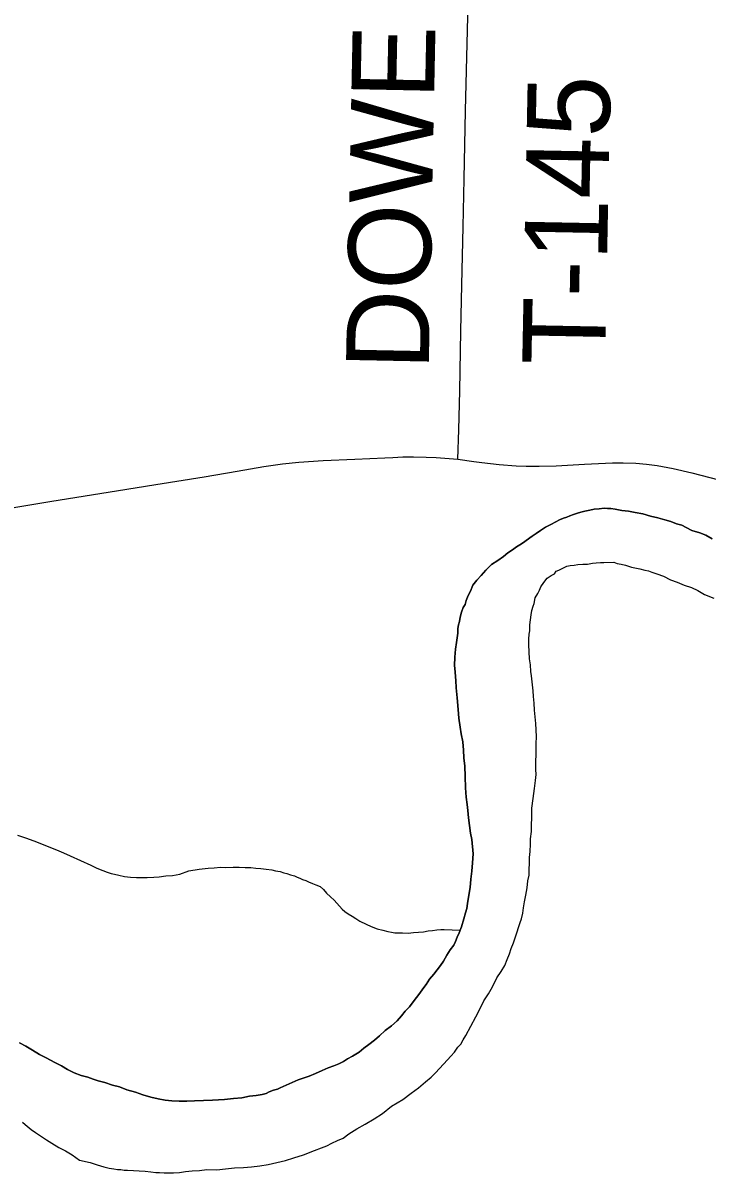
# Model space of a CAD drawing. Extents: x 2.1 to 73.9, y 4 to 26.
# Drawn here: x 46.8784 to 47.113, y 22.7602 to 23.1544 of the extents above; entities that cross this region are included whole.
import ezdxf

# ---------------------------------------------------------------- set-up
doc = ezdxf.new("R2010")
doc.units = 0
for name, color, linetype in [('GM_X_Major_River', 7, 'Continuous'), ('GM_X_Minor_River', 7, 'Continuous'), ('GM_X_Township_Road', 7, 'Continuous'), ('GM_X_Township_Road_Text', 7, 'Continuous')]:
    doc.layers.add(name, color=color, linetype=linetype)

msp = doc.modelspace()

# ---------------------------------------------------------------- linework, layer by layer
at = {"layer": 'GM_X_Major_River'}
for points in [[(47.11471, 22.97764), (47.11265, 22.97883), (47.11058, 22.97964), (47.10776, 22.98048), (47.10588, 22.98147), (47.10438, 22.98227), (47.10249, 22.9827), (47.10062, 22.98351), (47.09854, 22.98413), (47.09609, 22.98476), (47.09364, 22.98539), (47.091, 22.98622), (47.08835, 22.98667), (47.08608, 22.98711), (47.08381, 22.98736), (47.08154, 22.98779), (47.08003, 22.98802), (47.07889, 22.98805), (47.07775, 22.98808), (47.07604, 22.98793), (47.07432, 22.98779), (47.07279, 22.98745), (47.07108, 22.98711), (47.06974, 22.98676), (47.06859, 22.98641), (47.06725, 22.98588), (47.06591, 22.98553), (47.06494, 22.98499), (47.0638, 22.98464), (47.06245, 22.9841), (47.06111, 22.98338), (47.05937, 22.98247), (47.05764, 22.98157), (47.05591, 22.98047), (47.05436, 22.97937), (47.05301, 22.97846), (47.04972, 22.97607), (47.04875, 22.97553), (47.0476, 22.9748), (47.04624, 22.97388), (47.0447, 22.97278), (47.04314, 22.97149), (47.04121, 22.97021), (47.03909, 22.96875), (47.03714, 22.9669), (47.03558, 22.96504), (47.03401, 22.96337), (47.03264, 22.9617), (47.03183, 22.95963), (47.03103, 22.95813), (47.03042, 22.95644), (47.03001, 22.95512), (47.02941, 22.954), (47.0288, 22.95249), (47.02838, 22.95079), (47.02815, 22.94928), (47.02774, 22.94815), (47.02752, 22.94683), (47.02748, 22.94531), (47.02725, 22.94361), (47.02702, 22.94209), (47.02678, 22.93982), (47.02651, 22.93698), (47.02644, 22.93413), (47.02658, 22.93204), (47.02673, 22.93033), (47.02688, 22.92899), (47.02701, 22.92652), (47.02731, 22.9231), (47.02759, 22.9191), (47.02789, 22.91606), (47.02838, 22.91301), (47.02871, 22.91072), (47.02921, 22.90805), (47.02952, 22.90519), (47.02964, 22.90253), (47.02995, 22.89967), (47.03005, 22.89606), (47.03014, 22.89226), (47.03044, 22.88903)], [(47.03044, 22.88903), (47.03014, 22.89226), (47.03005, 22.89606), (47.02995, 22.89967), (47.02964, 22.90253), (47.02952, 22.90519), (47.02921, 22.90805), (47.02871, 22.91072), (47.02838, 22.91301), (47.02789, 22.91606), (47.02759, 22.9191), (47.02731, 22.9231), (47.02701, 22.92652), (47.02688, 22.92899), (47.02673, 22.93033), (47.02658, 22.93204), (47.02644, 22.93413), (47.02651, 22.93698), (47.02678, 22.93982), (47.02702, 22.94209), (47.02725, 22.94361), (47.02748, 22.94531), (47.02752, 22.94683), (47.02774, 22.94815), (47.02815, 22.94928), (47.02838, 22.95079), (47.0288, 22.95249), (47.02941, 22.954), (47.03001, 22.95512), (47.03042, 22.95644), (47.03103, 22.95813), (47.03183, 22.95963), (47.03264, 22.9617), (47.03401, 22.96337), (47.03558, 22.96504), (47.03714, 22.9669), (47.03909, 22.96875), (47.04121, 22.97021), (47.04314, 22.97149), (47.0447, 22.97278), (47.04624, 22.97388), (47.0476, 22.9748), (47.04875, 22.97553), (47.04972, 22.97607), (47.05301, 22.97846), (47.05436, 22.97937), (47.05591, 22.98047), (47.05764, 22.98157), (47.05937, 22.98247), (47.06111, 22.98338), (47.06245, 22.9841), (47.0638, 22.98464), (47.06494, 22.98499), (47.06591, 22.98553), (47.06725, 22.98588), (47.06859, 22.98641), (47.06974, 22.98676), (47.07108, 22.98711), (47.07279, 22.98745), (47.07432, 22.98779), (47.07604, 22.98793), (47.07775, 22.98808), (47.07889, 22.98805), (47.08003, 22.98802), (47.08154, 22.98779), (47.08381, 22.98736), (47.08608, 22.98711), (47.08835, 22.98667), (47.091, 22.98622), (47.09364, 22.98539), (47.09609, 22.98476), (47.09854, 22.98413), (47.10062, 22.98351), (47.10249, 22.9827), (47.10438, 22.98227), (47.10588, 22.98147), (47.10776, 22.98048), (47.11058, 22.97964), (47.11265, 22.97883), (47.11471, 22.97764)], [(47.05199, 22.86227), (47.05205, 22.86436), (47.05209, 22.86625), (47.05215, 22.86834), (47.05239, 22.87042), (47.05245, 22.87289), (47.0525, 22.87479), (47.05275, 22.87725), (47.05281, 22.87953), (47.05287, 22.882), (47.05295, 22.88522), (47.05341, 22.88863), (47.05388, 22.89203), (47.05414, 22.89469), (47.05438, 22.89677), (47.05423, 22.89848), (47.05428, 22.90057), (47.05438, 22.90436), (47.05445, 22.9074), (47.05451, 22.90968), (47.05438, 22.91215), (47.05425, 22.91424), (47.05411, 22.91652), (47.05379, 22.91881), (47.05366, 22.92128), (47.05353, 22.92357), (47.05339, 22.92547), (47.05276, 22.93061), (47.0526, 22.93213), (47.05247, 22.93442), (47.05214, 22.93651), (47.05201, 22.9388), (47.05188, 22.94127), (47.05193, 22.94317), (47.05197, 22.94487), (47.05219, 22.94601), (47.05222, 22.94696), (47.05224, 22.94809), (47.05248, 22.9498), (47.05271, 22.9515), (47.05294, 22.95301), (47.05336, 22.95452), (47.05376, 22.95546), (47.054, 22.95736), (47.05498, 22.95885), (47.05558, 22.95997), (47.05599, 22.9611), (47.05698, 22.96259), (47.05815, 22.96408), (47.05951, 22.965), (47.06066, 22.96554), (47.06125, 22.96647), (47.06221, 22.96683), (47.06356, 22.96755), (47.06491, 22.96828), (47.06605, 22.96844), (47.06738, 22.96859), (47.06872, 22.96875), (47.07043, 22.9689), (47.07195, 22.96886), (47.07367, 22.9692), (47.075, 22.96935), (47.07652, 22.9695), (47.07766, 22.96947), (47.08108, 22.96957), (47.08221, 22.96917), (47.08354, 22.96894), (47.08505, 22.96852), (47.08712, 22.9679), (47.08995, 22.96726), (47.09165, 22.96684), (47.09297, 22.96661), (47.0941, 22.9662), (47.0958, 22.96559), (47.09806, 22.96477), (47.10049, 22.96357), (47.10275, 22.96275), (47.1052, 22.96174), (47.10765, 22.96092), (47.1099, 22.95991), (47.11215, 22.95853), (47.11534, 22.9573)], [(47.05199, 22.86227), (47.05205, 22.86436), (47.05209, 22.86625), (47.05215, 22.86834), (47.05239, 22.87042), (47.05245, 22.87289), (47.0525, 22.87479), (47.05275, 22.87725), (47.05281, 22.87953), (47.05287, 22.882), (47.05295, 22.88522), (47.05341, 22.88863), (47.05388, 22.89203), (47.05414, 22.89469), (47.05438, 22.89677), (47.05423, 22.89848), (47.05428, 22.90057), (47.05438, 22.90436), (47.05445, 22.9074), (47.05451, 22.90968), (47.05438, 22.91215), (47.05425, 22.91424), (47.05411, 22.91652), (47.05379, 22.91881), (47.05366, 22.92128), (47.05353, 22.92357), (47.05339, 22.92547), (47.05276, 22.93061), (47.0526, 22.93213), (47.05247, 22.93442), (47.05214, 22.93651), (47.05201, 22.9388), (47.05188, 22.94127), (47.05193, 22.94317), (47.05197, 22.94487), (47.05219, 22.94601), (47.05222, 22.94696), (47.05224, 22.94809), (47.05248, 22.9498), (47.05271, 22.9515), (47.05294, 22.95301), (47.05336, 22.95452), (47.05376, 22.95546), (47.054, 22.95736), (47.05498, 22.95885), (47.05558, 22.95997), (47.05599, 22.9611), (47.05698, 22.96259), (47.05815, 22.96408), (47.05951, 22.965), (47.06066, 22.96554), (47.06125, 22.96647), (47.06221, 22.96683), (47.06356, 22.96755), (47.06491, 22.96828), (47.06605, 22.96844), (47.06738, 22.96859), (47.06872, 22.96875), (47.07043, 22.9689), (47.07195, 22.96886), (47.07367, 22.9692), (47.075, 22.96935), (47.07652, 22.9695), (47.07766, 22.96947), (47.08108, 22.96957), (47.08221, 22.96917), (47.08354, 22.96894), (47.08505, 22.96852), (47.08712, 22.9679), (47.08995, 22.96726), (47.09165, 22.96684), (47.09297, 22.96661), (47.0941, 22.9662), (47.0958, 22.96559), (47.09806, 22.96477), (47.10049, 22.96357), (47.10275, 22.96275), (47.1052, 22.96174), (47.10765, 22.96092), (47.1099, 22.95991), (47.11215, 22.95853), (47.11534, 22.9573)], [(47.03044, 22.88903), (47.03076, 22.88655), (47.0309, 22.88446), (47.03121, 22.88198), (47.03153, 22.87931), (47.03184, 22.87665), (47.03236, 22.87454), (47.0328, 22.8696), (47.03254, 22.86656), (47.03228, 22.86372), (47.03202, 22.86088), (47.03176, 22.85804), (47.03131, 22.85539), (47.03086, 22.85255), (47.03062, 22.85085), (47.03021, 22.84934), (47.02959, 22.84727), (47.02876, 22.84463), (47.02795, 22.84256), (47.02734, 22.84106), (47.02673, 22.83956), (47.02613, 22.83824), (47.02495, 22.83675), (47.02377, 22.83489), (47.02258, 22.83283), (47.02159, 22.83133), (47.02041, 22.82984), (47.01924, 22.82836), (47.01786, 22.82668), (47.01668, 22.82481), (47.0155, 22.82332), (47.01451, 22.82183), (47.01334, 22.82034), (47.01216, 22.81885), (47.01098, 22.81717), (47.00942, 22.81569), (47.00824, 22.81402), (47.00668, 22.81235), (47.00474, 22.81069), (47.00261, 22.80903), (47.00066, 22.80718), (46.99892, 22.80571), (46.99698, 22.80424), (46.99524, 22.80295), (46.99369, 22.80166), (46.99253, 22.80093), (46.99137, 22.8002), (46.98964, 22.7993), (46.98829, 22.79838), (46.98675, 22.79766), (46.98502, 22.79695), (46.9831, 22.79624), (46.98099, 22.79534), (46.97869, 22.79426), (46.97657, 22.79337), (46.97447, 22.79266), (46.97274, 22.79214), (46.9666, 22.78944), (46.96564, 22.7889), (46.9643, 22.78855), (46.96276, 22.78802), (46.9618, 22.78748), (46.96046, 22.78713), (46.95837, 22.78681), (46.95608, 22.78648), (46.95341, 22.78598), (46.95055, 22.78568), (46.9475, 22.78537), (46.94332, 22.7851), (46.94028, 22.78499), (46.93724, 22.78488), (46.93457, 22.78476), (46.93192, 22.78482), (46.92945, 22.78489), (46.92717, 22.78514), (46.92472, 22.78558), (46.92226, 22.78621), (46.91944, 22.78704), (46.91699, 22.78786), (46.91397, 22.7887), (46.91153, 22.78971), (46.90907, 22.79035), (46.90643, 22.79117), (46.90417, 22.7918), (46.90248, 22.79241), (46.90059, 22.79303), (46.89833, 22.79366), (46.89588, 22.79448), (46.89363, 22.79568), (46.89157, 22.79687), (46.88932, 22.79807), (46.88632, 22.79966), (46.88407, 22.80086), (46.88164, 22.80225), (46.87939, 22.80364), (46.87715, 22.80483)], [(46.87715, 22.80483), (46.87939, 22.80364), (46.88164, 22.80225), (46.88407, 22.80086), (46.88632, 22.79966), (46.88932, 22.79807), (46.89157, 22.79687), (46.89363, 22.79568), (46.89588, 22.79448), (46.89833, 22.79366), (46.90059, 22.79303), (46.90248, 22.79241), (46.90417, 22.7918), (46.90643, 22.79117), (46.90907, 22.79035), (46.91153, 22.78971), (46.91397, 22.7887), (46.91699, 22.78786), (46.91944, 22.78704), (46.92226, 22.78621), (46.92472, 22.78558), (46.92717, 22.78514), (46.92945, 22.78489), (46.93192, 22.78482), (46.93457, 22.78476), (46.93724, 22.78488), (46.94028, 22.78499), (46.94332, 22.7851), (46.9475, 22.78537), (46.95055, 22.78568), (46.95341, 22.78598), (46.95608, 22.78648), (46.95837, 22.78681), (46.96046, 22.78713), (46.9618, 22.78748), (46.96276, 22.78802), (46.9643, 22.78855), (46.96564, 22.7889), (46.9666, 22.78944), (46.97274, 22.79214), (46.97447, 22.79266), (46.97657, 22.79337), (46.97869, 22.79426), (46.98099, 22.79534), (46.9831, 22.79624), (46.98502, 22.79695), (46.98675, 22.79766), (46.98829, 22.79838), (46.98964, 22.7993), (46.99137, 22.8002), (46.99253, 22.80093), (46.99369, 22.80166), (46.99524, 22.80295), (46.99698, 22.80424), (46.99892, 22.80571), (47.00066, 22.80718), (47.00261, 22.80903), (47.00474, 22.81069), (47.00668, 22.81235), (47.00824, 22.81402), (47.00942, 22.81569), (47.01098, 22.81717), (47.01216, 22.81885), (47.01334, 22.82034), (47.01451, 22.82183), (47.0155, 22.82332), (47.01668, 22.82481), (47.01786, 22.82668), (47.01924, 22.82836), (47.02041, 22.82984), (47.02159, 22.83133), (47.02258, 22.83283), (47.02377, 22.83489), (47.02495, 22.83675), (47.02613, 22.83824), (47.02673, 22.83956), (47.02734, 22.84106), (47.02795, 22.84256), (47.02876, 22.84463), (47.02959, 22.84727), (47.03021, 22.84934), (47.03062, 22.85085), (47.03086, 22.85255), (47.03131, 22.85539), (47.03176, 22.85804), (47.03202, 22.86088), (47.03228, 22.86372), (47.03254, 22.86656), (47.0328, 22.8696), (47.03236, 22.87454), (47.03184, 22.87665), (47.03153, 22.87931), (47.03121, 22.88198), (47.0309, 22.88446), (47.03076, 22.88655), (47.03044, 22.88903)], [(46.87817, 22.77765), (46.8791, 22.77687), (46.88115, 22.77511), (46.88265, 22.77412), (46.88433, 22.77294), (46.88638, 22.77156), (46.88825, 22.77037), (46.89068, 22.76898), (46.89293, 22.76778), (46.89518, 22.76639), (46.89779, 22.76462), (46.90138, 22.76377), (46.90383, 22.76295), (46.90609, 22.76232), (46.90798, 22.76189), (46.90949, 22.76166), (46.91082, 22.76144), (46.91196, 22.76141), (46.91309, 22.76119), (46.91423, 22.76116), (46.9203, 22.76081), (46.92219, 22.76058), (46.9239, 22.76034), (46.92522, 22.76031), (46.92674, 22.76027), (46.92826, 22.76023), (46.92997, 22.76019), (46.93206, 22.76032), (46.93416, 22.76065), (46.93645, 22.76097), (46.93892, 22.7611), (46.9414, 22.76141), (46.94481, 22.76133), (46.94786, 22.76163), (46.95091, 22.76193), (46.95395, 22.76204), (46.9568, 22.76235), (46.95966, 22.76266), (46.96252, 22.76315), (46.96539, 22.76384), (46.96844, 22.76452), (46.97132, 22.7654), (46.97457, 22.76645), (46.97841, 22.76787), (46.98071, 22.76876), (46.98262, 22.76947), (46.98436, 22.77038), (46.98628, 22.77128), (46.9882, 22.77218), (46.99014, 22.77365), (46.99284, 22.77529), (46.99573, 22.77693), (46.99881, 22.77875), (47.00171, 22.78057), (47.00481, 22.78315), (47.00866, 22.78533), (47.01157, 22.78753), (47.01408, 22.78937), (47.01641, 22.7914), (47.01835, 22.79306), (47.01991, 22.79454), (47.02128, 22.79602), (47.02264, 22.79751), (47.02401, 22.79899), (47.02518, 22.80029), (47.02635, 22.80159), (47.02753, 22.80327), (47.02851, 22.80438), (47.02931, 22.80588), (47.0303, 22.80737), (47.03368, 22.81374), (47.03508, 22.81637), (47.03648, 22.81918), (47.03806, 22.82161), (47.03945, 22.82404), (47.04085, 22.82704), (47.04243, 22.82928), (47.04362, 22.83134), (47.04443, 22.83341), (47.04524, 22.83529), (47.04586, 22.83717), (47.04666, 22.83905), (47.04729, 22.84112), (47.0479, 22.84281), (47.04832, 22.84432), (47.04893, 22.84602), (47.04934, 22.84733), (47.04977, 22.84922), (47.05001, 22.85112), (47.05044, 22.85319), (47.05087, 22.85546), (47.05132, 22.85792), (47.05157, 22.86038), (47.05199, 22.86227)], [(46.87817, 22.77765), (46.8791, 22.77687), (46.88115, 22.77511), (46.88265, 22.77412), (46.88433, 22.77294), (46.88638, 22.77156), (46.88825, 22.77037), (46.89068, 22.76898), (46.89293, 22.76778), (46.89518, 22.76639), (46.89779, 22.76462), (46.90138, 22.76377), (46.90383, 22.76295), (46.90609, 22.76232), (46.90798, 22.76189), (46.90949, 22.76166), (46.91082, 22.76144), (46.91196, 22.76141), (46.91309, 22.76119), (46.91423, 22.76116), (46.9203, 22.76081), (46.92219, 22.76058), (46.9239, 22.76034), (46.92522, 22.76031), (46.92674, 22.76027), (46.92826, 22.76023), (46.92997, 22.76019), (46.93206, 22.76032), (46.93416, 22.76065), (46.93645, 22.76097), (46.93892, 22.7611), (46.9414, 22.76141), (46.94481, 22.76133), (46.94786, 22.76163), (46.95091, 22.76193), (46.95395, 22.76204), (46.9568, 22.76235), (46.95966, 22.76266), (46.96252, 22.76315), (46.96539, 22.76384), (46.96844, 22.76452), (46.97132, 22.7654), (46.97457, 22.76645), (46.97841, 22.76787), (46.98071, 22.76876), (46.98262, 22.76947), (46.98436, 22.77038), (46.98628, 22.77128), (46.9882, 22.77218), (46.99014, 22.77365), (46.99284, 22.77529), (46.99573, 22.77693), (46.99881, 22.77875), (47.00171, 22.78057), (47.00481, 22.78315), (47.00866, 22.78533), (47.01157, 22.78753), (47.01408, 22.78937), (47.01641, 22.7914), (47.01835, 22.79306), (47.01991, 22.79454), (47.02128, 22.79602), (47.02264, 22.79751), (47.02401, 22.79899), (47.02518, 22.80029), (47.02635, 22.80159), (47.02753, 22.80327), (47.02851, 22.80438), (47.02931, 22.80588), (47.0303, 22.80737), (47.03368, 22.81374), (47.03508, 22.81637), (47.03648, 22.81918), (47.03806, 22.82161), (47.03945, 22.82404), (47.04085, 22.82704), (47.04243, 22.82928), (47.04362, 22.83134), (47.04443, 22.83341), (47.04524, 22.83529), (47.04586, 22.83717), (47.04666, 22.83905), (47.04729, 22.84112), (47.0479, 22.84281), (47.04832, 22.84432), (47.04893, 22.84602), (47.04934, 22.84733), (47.04977, 22.84922), (47.05001, 22.85112), (47.05044, 22.85319), (47.05087, 22.85546), (47.05132, 22.85792), (47.05157, 22.86038), (47.05199, 22.86227)]]:
    msp.add_lwpolyline(points, dxfattribs=at)
at = {"layer": 'GM_X_Minor_River'}
for points in [[(46.87646, 22.87606), (46.87928, 22.87504), (46.88211, 22.87402), (46.88474, 22.873), (46.88718, 22.87199), (46.88982, 22.87097), (46.89226, 22.86996), (46.89452, 22.86895)], [(46.89452, 22.86895), (46.90165, 22.86573), (46.90372, 22.86473), (46.90579, 22.86392), (46.90729, 22.86331), (46.90861, 22.8629), (46.90974, 22.86268), (46.91125, 22.86226), (46.91314, 22.86183), (46.91522, 22.86159), (46.91731, 22.86153), (46.91921, 22.86149), (46.92092, 22.86144), (46.9232, 22.86157), (46.9251, 22.86172), (46.92739, 22.86204), (46.92967, 22.86217), (46.93216, 22.86268), (46.93522, 22.86374), (46.93885, 22.8644), (46.94189, 22.8647), (46.94399, 22.86484), (46.94608, 22.86498), (46.94798, 22.86493), (46.95045, 22.86506), (46.95254, 22.865), (46.95462, 22.86495), (46.95652, 22.8649), (46.95823, 22.86467), (46.95993, 22.86462), (46.96183, 22.86438), (46.96372, 22.86415), (46.96504, 22.86373), (46.96655, 22.8635), (46.96787, 22.86309), (46.96882, 22.86288), (46.97014, 22.86246), (46.97146, 22.86205), (46.9724, 22.86165), (46.97334, 22.86124), (46.97427, 22.86084), (46.9754, 22.86043), (46.97634, 22.86003), (46.97766, 22.85942), (46.97879, 22.85901), (46.98029, 22.85841), (46.98141, 22.85743), (46.98251, 22.85607), (46.98381, 22.8549), (46.98511, 22.85373), (46.98788, 22.85062), (46.98881, 22.84983), (46.98993, 22.84904), (46.99124, 22.84825), (46.99255, 22.84746), (46.99386, 22.84648), (46.99611, 22.84547), (46.9978, 22.84467), (46.99987, 22.84385), (47.00176, 22.84343), (47.00346, 22.843), (47.00478, 22.84278), (47.00592, 22.84256), (47.00705, 22.84253), (47.00857, 22.84249), (47.01047, 22.84244), (47.01237, 22.84258), (47.01409, 22.84273), (47.0158, 22.84288), (47.01733, 22.84322), (47.01885, 22.84337), (47.02038, 22.84352), (47.02171, 22.84367), (47.02285, 22.84364), (47.02828, 22.84341)]]:
    msp.add_lwpolyline(points, dxfattribs=at)
at = {"layer": 'GM_X_Township_Road'}
for points in [[(47.02758, 23.00485), (47.02785, 23.01495), (47.02817, 23.02831), (47.02857, 23.04881), (47.02892, 23.06466), (47.02941, 23.08454), (47.02965, 23.10101), (47.03017, 23.1243), (47.03113, 23.16594), (47.03152, 23.18582), (47.03222, 23.20943), (47.03267, 23.22807), (47.03322, 23.25479), (47.03445, 23.3194), (47.03459, 23.32485)], [(46.86284, 22.9863), (46.8883, 22.99046), (46.91039, 22.9941), (46.92389, 22.99627), (46.94047, 22.9989), (46.95181, 23.00084), (46.96099, 23.00237), (46.96744, 23.00327), (46.97299, 23.00386), (46.98135, 23.0044), (46.99221, 23.00493), (47.00245, 23.00541), (47.00524, 23.00553), (47.00865, 23.00567), (47.01236, 23.00572), (47.01668, 23.00564), (47.02008, 23.00543), (47.02758, 23.00485)], [(47.02758, 23.00485), (47.03304, 23.00411), (47.03581, 23.00376), (47.04169, 23.00309), (47.04759, 23.00262), (47.05102, 23.00247), (47.05539, 23.00245), (47.06131, 23.00267), (47.07093, 23.00321), (47.08055, 23.00362), (47.08426, 23.00365), (47.08858, 23.00349), (47.09227, 23.00319), (47.09595, 23.00269), (47.10143, 23.00167), (47.10778, 23.00025), (47.12674, 22.99535)]]:
    msp.add_lwpolyline(points, dxfattribs=at)

# ---------------------------------------------------------------- texts
at = {"layer": 'GM_X_Township_Road_Text'}
for s, rotation, p in [('DOWE', 88.8631, (47.01753, 23.03526)), ('T-145', 88.8912, (47.07801, 23.03698))]:
    msp.add_text(s, height=0.028409, rotation=rotation, dxfattribs=at).set_placement(p)

doc.saveas('drawing.dxf')
